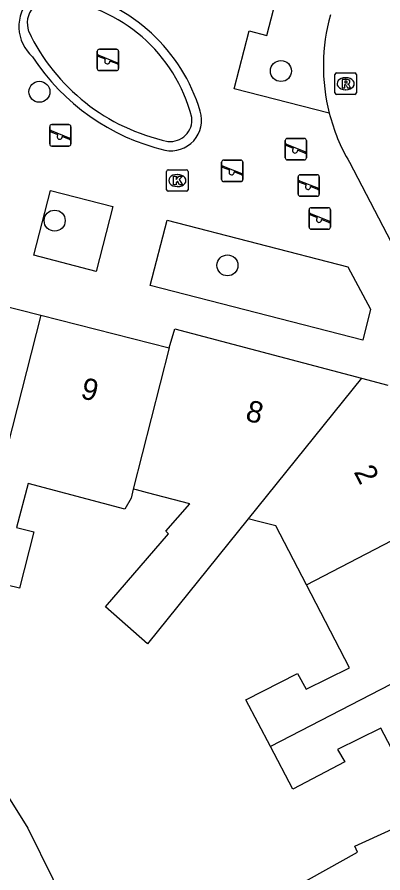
# Model space of a CAD drawing. Extents: x 158352 to 159489, y 383828 to 384597.
# Drawn here: x 159298.2 to 159315.22, y 384353.67 to 384393.49 of the extents above; entities that cross this region are included whole.
import ezdxf

# ---------------------------------------------------------------- set-up
doc = ezdxf.new("R2010")
doc.units = 0
for name, color, linetype in [('IMGEO_Boom', 7, 'Continuous'), ('IMGEO_Kolk', 7, 'Continuous'), ('IMGEO_Pand', 7, 'Continuous'), ('IMGEO_Pand_nummerreeks', 7, 'Continuous'), ('IMGEO_Rijbaan_lokaal_open', 7, 'Continuous'), ('IMGEO_Rioolput', 7, 'Continuous'), ('IMGEO_Speelvoorziening', 7, 'Continuous'), ('IMGEO_Voetpad_open', 7, 'Continuous')]:
    doc.layers.add(name, color=color, linetype=linetype)

msp = doc.modelspace()

# ---------------------------------------------------------------- linework, layer by layer
at = {"layer": 'IMGEO_Boom'}
for centre in [(159310.476, 384390.982), (159299.24, 384390.017), (159299.95, 384384.02), (159307.988, 384381.939)]:
    msp.add_circle(centre, 0.489, dxfattribs=at)
at = {"layer": 'IMGEO_Kolk'}
for p, q in [((159305.157, 384385.46), (159305.157, 384386.312)), ((159305.232, 384386.386), (159306.084, 384386.386)), ((159306.158, 384386.312), (159306.158, 384385.46)), ((159305.645, 384386.166), (159305.67, 384386.166)), ((159306.084, 384385.386), (159305.232, 384385.386)), ((159305.668, 384385.606), (159305.643, 384385.606))]:
    msp.add_line(p, q, dxfattribs=at)
for points in [[(159305.157, 384385.46), (159305.157, 384386.312)], [(159305.232, 384386.386), (159306.084, 384386.386)], [(159306.158, 384386.312), (159306.158, 384385.46)], [(159305.478, 384386.086), (159305.601, 384386.086), (159305.601, 384385.935), (159305.731, 384386.086), (159305.895, 384386.086), (159305.749, 384385.935), (159305.902, 384385.686), (159305.75, 384385.686), (159305.665, 384385.85), (159305.601, 384385.783), (159305.601, 384385.686), (159305.478, 384385.686), (159305.478, 384386.086)], [(159306.084, 384385.386), (159305.232, 384385.386)]]:
    msp.add_lwpolyline(points, dxfattribs=at)
for centre, start, end in [((159305.234, 384386.31), 91.552, 178.448), ((159305.234, 384386.31), 91.552, 178.448), ((159306.082, 384386.31), 1.552, 88.448), ((159306.082, 384386.31), 1.552, 88.448), ((159305.234, 384385.462), 181.552, 268.448), ((159305.234, 384385.462), 181.552, 268.448), ((159306.082, 384385.462), 271.552, 358.448), ((159306.082, 384385.462), 271.552, 358.448)]:
    msp.add_arc(centre, 0.0765, start, end, dxfattribs=at)
for centre, major_axis, ratio, start_param, end_param in [((159305.644, 384385.886), (-0.387, 0.002), 0.722429, 4.712389, 7.853982), ((159305.669, 384385.886), (-0.39, 0.002), 0.717154, 1.570796, 4.712389)]:
    msp.add_ellipse(centre, major_axis=major_axis, ratio=ratio, start_param=start_param, end_param=end_param, dxfattribs=at)
at = {"layer": 'IMGEO_Pand'}
for points in [[(159293.121, 384382.105), (159297.366, 384381.014), (159297.148, 384380.164), (159299.312, 384379.615)], [(159299.312, 384379.615), (159296.19, 384367.433)], [(159299.312, 384379.615), (159305.276, 384378.101)], [(159305.276, 384378.101), (159305.534, 384378.981), (159314.22, 384376.696)], [(159305.276, 384378.101), (159303.607, 384371.529)], [(159314.22, 384376.696), (159308.946, 384370.138)], [(159314.22, 384376.696), (159315.452, 384376.372)], [(159303.607, 384371.529), (159303.501, 384371.111), (159303.221, 384370.594), (159298.714, 384371.782), (159298.168, 384369.743), (159298.978, 384369.544), (159298.314, 384366.915), (159296.19, 384367.433)], [(159308.946, 384370.138), (159304.272, 384364.326), (159302.313, 384366.053), (159305.244, 384369.446), (159305.114, 384369.576), (159306.241, 384370.847), (159304.273, 384371.357), (159303.751, 384371.492), (159303.607, 384371.529)], [(159311.666, 384367.07), (159318.436, 384370.598)], [(159311.666, 384367.07), (159310.24, 384369.825), (159309.5, 384370.004), (159308.946, 384370.138)], [(159309.987, 384359.552), (159308.847, 384361.718), (159311.252, 384362.951), (159311.644, 384362.213), (159313.66, 384363.216), (159311.666, 384367.07)], [(159321.16, 384365.327), (159309.987, 384359.552)], [(159317.213, 384356.413), (159315.125, 384360.4), (159313.108, 384359.407), (159313.449, 384358.838), (159311.033, 384357.564), (159309.987, 384359.552)]]:
    msp.add_lwpolyline(points, dxfattribs=at)
at = {"layer": 'IMGEO_Rijbaan_lokaal_open'}
msp.add_lwpolyline([(159313.661, 384386.74), (159318.3, 384377.834)], dxfattribs=at)
for centre, radius, start, end in [((159321.302, 384391.209), 8.852, 164.3218, 194.3281), ((159321.257, 384391.192), 8.804, 194.2972, 210.377)]:
    msp.add_arc(centre, radius, start, end, dxfattribs=at)
at = {"layer": 'IMGEO_Rioolput'}
for p, q in [((159312.987, 384389.967), (159312.987, 384390.819)), ((159313.062, 384390.893), (159313.914, 384390.893)), ((159313.475, 384390.673), (159313.5, 384390.673)), ((159313.988, 384390.819), (159313.988, 384389.967)), ((159313.914, 384389.893), (159313.062, 384389.893)), ((159313.498, 384390.113), (159313.473, 384390.113))]:
    msp.add_line(p, q, dxfattribs=at)
for points in [[(159312.987, 384389.967), (159312.987, 384390.819)], [(159313.062, 384390.893), (159313.914, 384390.893)], [(159313.576, 384390.591), (159313.324, 384390.593), (159313.324, 384390.193)], [(159313.988, 384390.819), (159313.988, 384389.967)], [(159313.324, 384390.193), (159313.448, 384390.193), (159313.448, 384390.355), (159313.459, 384390.355)], [(159313.502, 384390.512), (159313.448, 384390.512), (159313.448, 384390.431)], [(159313.448, 384390.431), (159313.5, 384390.431)], [(159313.506, 384390.326), (159313.577, 384390.193), (159313.717, 384390.193), (159313.652, 384390.319)], [(159313.914, 384389.893), (159313.062, 384389.893)]]:
    msp.add_lwpolyline(points, dxfattribs=at)
for centre, radius, start, end in [((159313.064, 384390.817), 0.0765, 91.552, 178.448), ((159313.064, 384390.817), 0.0765, 91.552, 178.448), ((159313.575, 384390.481), 0.109, 350.3612, 89.416), ((159313.912, 384390.817), 0.0765, 1.552, 88.448), ((159313.912, 384390.817), 0.0765, 1.552, 88.448), ((159313.458, 384390.302), 0.0533, 26.0293, 88.6989), ((159313.484, 384390.62), 0.19, 274.7715, 282.9687), ((159313.508, 384390.416), 0.0964, 77.0061, 93.1865), ((159313.522, 384390.473), 0.0378, 276.6634, 79.6772), ((159313.573, 384390.481), 0.112, 277.5842, 350.9817), ((159313.557, 384390.266), 0.108, 29.5134, 73.7905), ((159313.064, 384389.969), 0.0765, 181.552, 268.448), ((159313.064, 384389.969), 0.0765, 181.552, 268.448), ((159313.912, 384389.969), 0.0765, 271.552, 358.448), ((159313.912, 384389.969), 0.0765, 271.552, 358.448)]:
    msp.add_arc(centre, radius, start, end, dxfattribs=at)
for centre, major_axis, ratio, start_param, end_param in [((159313.474, 384390.393), (-0.387, 0.002), 0.722429, 4.712389, 7.853982), ((159313.499, 384390.393), (-0.39, 0.002), 0.717154, 1.570796, 4.712389)]:
    msp.add_ellipse(centre, major_axis=major_axis, ratio=ratio, start_param=start_param, end_param=end_param, dxfattribs=at)
at = {"layer": 'IMGEO_Speelvoorziening'}
for p, q in [((159301.933, 384391.099), (159301.933, 384391.899)), ((159301.933, 384391.899), (159301.933, 384391.099)), ((159302.033, 384391.999), (159302.823, 384391.999)), ((159302.823, 384391.999), (159302.033, 384391.999)), ((159302.923, 384391.899), (159302.923, 384391.099)), ((159302.923, 384391.099), (159302.923, 384391.899)), ((159302.316, 384391.527), (159301.977, 384391.664)), ((159302.002, 384391.724), (159302.878, 384391.371)), ((159302.854, 384391.311), (159302.514, 384391.448)), ((159302.823, 384390.999), (159302.033, 384390.999)), ((159302.033, 384390.999), (159302.823, 384390.999)), ((159299.717, 384387.589), (159299.717, 384388.389)), ((159299.717, 384388.389), (159299.717, 384387.589)), ((159299.786, 384388.214), (159300.662, 384387.861)), ((159299.817, 384388.489), (159300.607, 384388.489)), ((159300.607, 384388.489), (159299.817, 384388.489)), ((159300.707, 384388.389), (159300.707, 384387.589)), ((159300.707, 384387.589), (159300.707, 384388.389)), ((159300.1, 384388.017), (159299.761, 384388.154)), ((159300.638, 384387.801), (159300.298, 384387.938)), ((159310.773, 384387.848), (159311.563, 384387.848)), ((159311.563, 384387.848), (159310.773, 384387.848)), ((159300.607, 384387.489), (159299.817, 384387.489)), ((159299.817, 384387.489), (159300.607, 384387.489)), ((159310.673, 384386.948), (159310.673, 384387.748)), ((159310.673, 384387.748), (159310.673, 384386.948)), ((159311.056, 384387.376), (159310.717, 384387.513)), ((159310.742, 384387.573), (159311.618, 384387.22)), ((159311.663, 384387.748), (159311.663, 384386.948)), ((159311.663, 384386.948), (159311.663, 384387.748)), ((159311.594, 384387.16), (159311.254, 384387.297)), ((159307.717, 384385.935), (159307.717, 384386.735)), ((159307.717, 384386.735), (159307.717, 384385.935)), ((159307.817, 384386.835), (159308.607, 384386.835)), ((159308.607, 384386.835), (159307.817, 384386.835)), ((159308.707, 384386.735), (159308.707, 384385.935)), ((159308.707, 384385.935), (159308.707, 384386.735)), ((159311.563, 384386.848), (159310.773, 384386.848)), ((159310.773, 384386.848), (159311.563, 384386.848)), ((159308.1, 384386.363), (159307.761, 384386.5)), ((159307.786, 384386.56), (159308.662, 384386.207)), ((159308.638, 384386.147), (159308.298, 384386.284)), ((159308.607, 384385.835), (159307.817, 384385.835)), ((159307.817, 384385.835), (159308.607, 384385.835)), ((159311.272, 384385.253), (159311.272, 384386.053)), ((159311.272, 384386.053), (159311.272, 384385.253)), ((159311.655, 384385.681), (159311.316, 384385.818)), ((159311.341, 384385.878), (159312.217, 384385.525)), ((159311.372, 384386.153), (159312.162, 384386.153)), ((159312.162, 384386.153), (159311.372, 384386.153)), ((159312.262, 384386.053), (159312.262, 384385.253)), ((159312.262, 384385.253), (159312.262, 384386.053)), ((159312.193, 384385.465), (159311.853, 384385.602)), ((159312.162, 384385.153), (159311.372, 384385.153)), ((159311.372, 384385.153), (159312.162, 384385.153)), ((159311.889, 384384.623), (159312.679, 384384.623)), ((159312.679, 384384.623), (159311.889, 384384.623)), ((159311.789, 384383.723), (159311.789, 384384.523)), ((159311.789, 384384.523), (159311.789, 384383.723)), ((159312.172, 384384.151), (159311.833, 384384.288)), ((159311.858, 384384.348), (159312.734, 384383.995)), ((159312.779, 384384.523), (159312.779, 384383.723)), ((159312.779, 384383.723), (159312.779, 384384.523)), ((159312.71, 384383.935), (159312.37, 384384.072)), ((159312.679, 384383.623), (159311.889, 384383.623)), ((159311.889, 384383.623), (159312.679, 384383.623))]:
    msp.add_line(p, q, dxfattribs=at)
for centre, radius, start, end in [((159302.033, 384391.899), 0.1, 90, 180), ((159302.033, 384391.899), 0.1, 90, 180), ((159302.823, 384391.899), 0.1, 0, 90), ((159302.823, 384391.899), 0.1, 360, 90), ((159301.99, 384391.694), 0.0327, 68.078, 248.078), ((159302.395, 384391.437), 0.12, 130.9928, 5.1632), ((159302.866, 384391.341), 0.0327, 248.078, 68.078), ((159302.033, 384391.099), 0.1, 180, 270), ((159302.033, 384391.099), 0.1, 180, 270), ((159302.823, 384391.099), 0.1, 270, 0), ((159302.823, 384391.099), 0.1, 270, 0), ((159299.817, 384388.389), 0.1, 90, 180), ((159299.817, 384388.389), 0.1, 90, 180), ((159299.774, 384388.184), 0.0327, 68.078, 248.078), ((159300.607, 384388.389), 0.1, 0, 90), ((159300.607, 384388.389), 0.1, 360, 90), ((159300.179, 384387.927), 0.12, 130.9928, 5.1632), ((159300.65, 384387.831), 0.0327, 248.078, 68.078), ((159310.773, 384387.748), 0.1, 90, 180), ((159310.773, 384387.748), 0.1, 90, 180), ((159311.563, 384387.748), 0.1, 0, 90), ((159311.563, 384387.748), 0.1, 360, 90), ((159299.817, 384387.589), 0.1, 180, 270), ((159299.817, 384387.589), 0.1, 180, 270), ((159300.607, 384387.589), 0.1, 270, 0), ((159300.607, 384387.589), 0.1, 270, 0), ((159310.73, 384387.543), 0.0327, 68.078, 248.078), ((159311.135, 384387.286), 0.12, 130.9928, 5.1632), ((159311.606, 384387.19), 0.0327, 248.078, 68.078), ((159307.817, 384386.735), 0.1, 90, 180), ((159307.817, 384386.735), 0.1, 90, 180), ((159308.607, 384386.735), 0.1, 0, 90), ((159308.607, 384386.735), 0.1, 360, 90), ((159310.773, 384386.948), 0.1, 180, 270), ((159310.773, 384386.948), 0.1, 180, 270), ((159311.563, 384386.948), 0.1, 270, 0), ((159311.563, 384386.948), 0.1, 270, 0), ((159307.774, 384386.53), 0.0327, 68.078, 248.078), ((159308.179, 384386.273), 0.12, 130.9928, 5.1632), ((159308.65, 384386.177), 0.0327, 248.078, 68.078), ((159307.817, 384385.935), 0.1, 180, 270), ((159307.817, 384385.935), 0.1, 180, 270), ((159308.607, 384385.935), 0.1, 270, 0), ((159308.607, 384385.935), 0.1, 270, 0), ((159311.372, 384386.053), 0.1, 90, 180), ((159311.372, 384386.053), 0.1, 90, 180), ((159311.329, 384385.848), 0.0327, 68.078, 248.078), ((159312.162, 384386.053), 0.1, 0, 90), ((159312.162, 384386.053), 0.1, 360, 90), ((159311.734, 384385.591), 0.12, 130.9928, 5.1632), ((159312.205, 384385.495), 0.0327, 248.078, 68.078), ((159311.372, 384385.253), 0.1, 180, 270), ((159311.372, 384385.253), 0.1, 180, 270), ((159312.162, 384385.253), 0.1, 270, 0), ((159312.162, 384385.253), 0.1, 270, 0), ((159311.889, 384384.523), 0.1, 90, 180), ((159311.889, 384384.523), 0.1, 90, 180), ((159312.679, 384384.523), 0.1, 0, 90), ((159312.679, 384384.523), 0.1, 360, 90), ((159311.846, 384384.318), 0.0327, 68.078, 248.078), ((159312.251, 384384.061), 0.12, 130.9928, 5.1632), ((159312.722, 384383.965), 0.0327, 248.078, 68.078), ((159311.889, 384383.723), 0.1, 180, 270), ((159311.889, 384383.723), 0.1, 180, 270), ((159312.679, 384383.723), 0.1, 270, 0), ((159312.679, 384383.723), 0.1, 270, 0)]:
    msp.add_arc(centre, radius, start, end, dxfattribs=at)
at = {"layer": 'IMGEO_Voetpad_open'}
for points in [[(159312.725, 384389.018), (159308.293, 384390.159), (159309.005, 384392.851), (159309.819, 384392.634), (159310.529, 384395.399), (159309.71, 384395.61), (159310.403, 384398.304), (159309.134, 384398.631), (159309.983, 384401.649), (159314.537, 384400.466)], [(159302.656, 384384.676), (159301.877, 384381.656), (159298.975, 384382.409), (159299.753, 384385.424), (159302.656, 384384.676)], [(159313.586, 384381.869), (159314.643, 384379.897), (159314.293, 384378.465), (159304.399, 384381.005), (159305.188, 384384.036), (159313.586, 384381.869)], [(159277.483, 384359.798), (159290.919, 384348.864), (159295.95, 384355.279), (159292.77, 384358.778), (159296.187, 384360.911), (159297.718, 384357.31), (159298.708, 384355.746), (159302.188, 384348.68), (159311.085, 384352.996), (159314.043, 384354.63), (159313.914, 384354.912), (159317.213, 384356.413)]]:
    msp.add_lwpolyline(points, dxfattribs=at)
for centre, radius, start, end in [((159298.968, 384386.791), 8.09, 16.6656, 77.9996), ((159300.161, 384393.057), 1.877, 136.2514, 228.656), ((159299.821, 384393.205), 1.146, 81.71, 199.3451), ((159299.156, 384386.984), 7.402, 14.381, 83.5601), ((159307.162, 384396.829), 9.325, 205.424, 257.9417), ((159307.404, 384397.133), 10.102, 212.8831, 256.692), ((159305.37, 384388.685), 1.413, 258.1053, 17.5399), ((159305.33, 384388.706), 1.003, 263.3805, 6.6195)]:
    msp.add_arc(centre, radius, start, end, dxfattribs=at)

# ---------------------------------------------------------------- texts
at = {"layer": 'IMGEO_Pand_nummerreeks'}
for s, rotation, p in [('9', 345.7563, (159301.109, 384375.774)), ('8', 345.2463, (159308.778, 384374.735)), ('2', 297.3299, (159313.849, 384372.331))]:
    msp.add_text(s, height=1, rotation=rotation, dxfattribs=at).set_placement(p)

doc.saveas('drawing.dxf')
